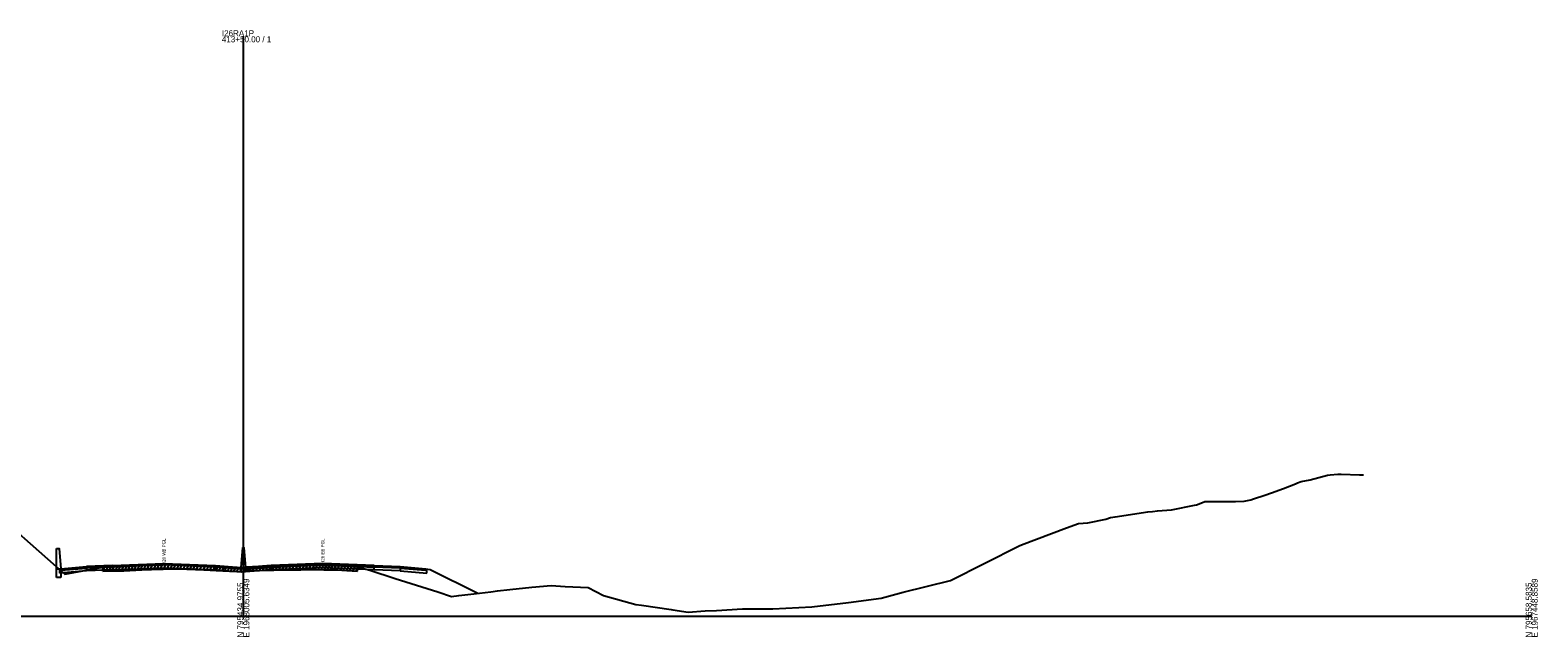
# Model space of a CAD drawing. Extents: x 1017 to 19997, y -1947 to 50737.
# Drawn here: x 16501 to 17203, y 13490 to 13773 of the extents above; entities that cross this region are included whole.
import ezdxf

# ---------------------------------------------------------------- set-up
doc = ezdxf.new("R2010")
doc.units = 0
for name, color, linetype in [('RD_GPK_XS_Cell', 7, 'Continuous'), ('RD_XS_Base', 7, 'Continuous'), ('RD_XS_ExGround', 7, 'Continuous'), ('RD_XS_ExPaveRet', 7, 'Continuous'), ('RD_XS_Greenside', 7, 'Continuous'), ('RD_XS_MedBWall', 7, 'Continuous'), ('RD_XS_Pave', 7, 'Continuous'), ('RD_XS_PaveOvlay', 7, 'Continuous'), ('RD_XS_TX_Notes', 7, 'Continuous')]:
    doc.layers.add(name, color=color, linetype=linetype)

msp = doc.modelspace()

# ---------------------------------------------------------------- linework, layer by layer
at = {"layer": 'RD_GPK_XS_Cell'}
for p, q in [((16600, 13500), (16600, 13769.95)), ((16000, 13500), (16600, 13500)), ((16600, 13500), (17200, 13500))]:
    msp.add_line(p, q, dxfattribs=at)
at = {"layer": 'RD_XS_Base'}
for points in [[(16514.5, 13521.33), (16515, 13521.37), (16527, 13522.32)], [(16514.5, 13519.99), (16514.5, 13521.33)], [(16527, 13520.98), (16514.5, 13519.99)], [(16527, 13522.32), (16527, 13520.98)], [(16539.05, 13521.46), (16527, 13520.98)], [(16539.05, 13522.8), (16539.05, 13521.46)], [(16539.05, 13521.46), (16563, 13522.43), (16587, 13521.46)], [(16599, 13521.86), (16587, 13522.8)], [(16587, 13522.8), (16587, 13521.46)], [(16587, 13521.46), (16599, 13520.52)], [(16599, 13520.52), (16599, 13521.86)], [(16601, 13520.52), (16601, 13521.86)], [(16613, 13521.46), (16601, 13520.52)], [(16613, 13521.46), (16613, 13522.8)], [(16660.95, 13521.47), (16637, 13522.43), (16613, 13521.46)], [(16660.95, 13521.47), (16660.95, 13522.81)], [(16673, 13520.98), (16660.95, 13521.47)], [(16673, 13522.32), (16673, 13520.98)], [(16685.5, 13521.33), (16685, 13521.37), (16673, 13522.32)], [(16673, 13520.98), (16685.5, 13519.99)], [(16685.5, 13519.99), (16685.5, 13521.33)]]:
    msp.add_lwpolyline(points, dxfattribs=at)
at = {"layer": 'RD_XS_ExGround'}
msp.add_lwpolyline([(16477.82, 13553.97), (16516.87, 13519.42), (16531.22, 13522.12), (16534.55, 13522.82), (16534.88, 13522.83), (16544.27, 13523.03), (16555.5, 13523.64), (16556.23, 13523.67), (16557.17, 13523.69), (16568.19, 13523.93), (16569.77, 13523.98), (16570.45, 13523.98), (16573.69, 13523.84), (16581.63, 13523.5), (16587.27, 13523.27), (16593.53, 13522.96), (16597.09, 13522.75), (16599.17, 13522.58), (16600, 13522.73), (16601.84, 13522.97), (16604.3, 13523.07), (16607.46, 13523.22), (16614.17, 13523.33), (16620.29, 13523.43), (16626.83, 13523.56), (16632.25, 13523.65), (16637.43, 13523.57), (16643.58, 13523.48), (16648.14, 13523.22), (16653.18, 13522.92), (16658.83, 13521.41), (16670.73, 13517.41), (16690.63, 13511.22), (16696.93, 13509.08), (16700.41, 13509.52), (16707.37, 13510.35), (16715.22, 13511.27), (16718.3, 13511.71), (16724.11, 13512.33), (16734.37, 13513.5), (16743.28, 13514.15), (16749.88, 13513.7), (16760.58, 13513.23), (16767.71, 13509.55), (16782.82, 13505.3), (16785.45, 13505.13), (16799.29, 13503.03), (16800.05, 13502.95), (16807.17, 13501.74), (16815.03, 13502.39), (16820.38, 13502.57), (16832.38, 13503.28), (16846.54, 13503.34), (16864.7, 13504.23), (16881.82, 13506.34), (16897.03, 13508.27), (16907.24, 13511.11), (16929.36, 13516.48), (16961.26, 13532.7), (16962.32, 13533.16), (16983.33, 13541.08), (16988.92, 13543.01), (16993.22, 13543.44), (17001.58, 13545.13), (17003.81, 13545.82), (17006.04, 13546.21), (17021.17, 13548.53), (17023.45, 13548.73), (17025.68, 13549.01), (17032.3, 13549.51), (17043.02, 13551.61), (17043.8, 13551.74), (17044.33, 13551.85), (17047.83, 13553.28), (17049.14, 13553.3), (17050.17, 13553.33), (17058.99, 13553.34), (17062.11, 13553.38), (17066.12, 13553.41), (17069.24, 13554.14), (17070.42, 13554.61), (17075.64, 13556.31), (17078.79, 13557.38), (17084.35, 13559.32), (17089.99, 13561.6), (17090.85, 13561.94), (17092.59, 13562.57), (17096.83, 13563.49), (17104.95, 13565.58), (17106.07, 13565.7), (17109.77, 13566.12), (17110.38, 13566.09), (17111.24, 13566.06), (17119.78, 13565.78), (17121.63, 13565.75)], dxfattribs=at)
at = {"layer": 'RD_XS_ExPaveRet'}
for p, q in [((16538.87, 13520.92), (16539.88, 13522.94)), ((16540.31, 13520.95), (16541.32, 13522.97)), ((16541.75, 13520.98), (16542.76, 13523)), ((16543.2, 13521.01), (16544.21, 13523.03)), ((16544.66, 13521.05), (16545.69, 13523.11)), ((16546.14, 13521.13), (16547.17, 13523.19)), ((16547.63, 13521.21), (16548.65, 13523.27)), ((16549.11, 13521.29), (16550.14, 13523.35)), ((16550.59, 13521.37), (16551.62, 13523.43)), ((16552.07, 13521.45), (16553.1, 13523.51)), ((16553.56, 13521.53), (16554.59, 13523.59)), ((16555.12, 13521.62), (16556.14, 13523.67)), ((16556.68, 13521.68), (16557.69, 13523.71)), ((16558.22, 13521.72), (16559.23, 13523.74)), ((16559.77, 13521.75), (16560.78, 13523.77)), ((16561.31, 13521.78), (16562.32, 13523.8)), ((16562.86, 13521.81), (16563.87, 13523.84)), ((16564.4, 13521.85), (16565.41, 13523.87)), ((16565.95, 13521.88), (16566.96, 13523.9)), ((16567.5, 13521.91), (16568.51, 13523.94)), ((16569.06, 13521.96), (16570.07, 13523.98)), ((16570.6, 13521.98), (16571.58, 13523.93)), ((16572.1, 13521.91), (16573.08, 13523.87)), ((16573.61, 13521.84), (16574.59, 13523.8)), ((16575.11, 13521.78), (16576.09, 13523.74)), ((16576.61, 13521.71), (16577.59, 13523.67)), ((16578.11, 13521.65), (16579.09, 13523.61)), ((16579.68, 13521.58), (16580.66, 13523.54)), ((16581.41, 13521.51), (16582.39, 13523.47)), ((16582.92, 13521.45), (16583.9, 13523.41)), ((16584.43, 13521.39), (16585.41, 13523.35)), ((16585.89, 13521.33), (16586.87, 13523.29)), ((16587.35, 13521.27), (16588.33, 13523.22)), ((16588.77, 13521.2), (16589.74, 13523.15)), ((16590.18, 13521.13), (16591.15, 13523.08)), ((16591.4, 13521.06), (16592.38, 13523.01)), ((16592.78, 13520.99), (16593.76, 13522.94)), ((16601.5, 13520.93), (16602.54, 13523)), ((16603.01, 13521.02), (16604.03, 13523.06)), ((16604.49, 13521.08), (16605.52, 13523.13)), ((16606.01, 13521.15), (16607.04, 13523.2)), ((16607.54, 13521.22), (16608.54, 13523.24)), ((16609.03, 13521.25), (16610.04, 13523.27)), ((16610.53, 13521.27), (16611.54, 13523.29)), ((16612.03, 13521.3), (16613.03, 13523.32)), ((16613.52, 13521.32), (16614.53, 13523.34)), ((16615.02, 13521.35), (16616.03, 13523.36)), ((16616.51, 13521.37), (16617.52, 13523.39)), ((16618.06, 13521.4), (16619.07, 13523.41)), ((16619.61, 13521.42), (16620.62, 13523.44)), ((16621.17, 13521.45), (16622.18, 13523.47)), ((16622.72, 13521.48), (16623.73, 13523.5)), ((16624.28, 13521.51), (16625.29, 13523.53)), ((16625.83, 13521.54), (16626.84, 13523.56)), ((16627.38, 13521.57), (16628.39, 13523.59)), ((16628.93, 13521.59), (16629.94, 13523.61)), ((16630.49, 13521.62), (16631.5, 13523.64)), ((16632.06, 13521.64), (16633.06, 13523.64)), ((16633.5, 13521.63), (16634.49, 13523.61)), ((16634.93, 13521.61), (16635.92, 13523.59)), ((16636.36, 13521.59), (16637.35, 13523.57)), ((16637.79, 13521.57), (16638.78, 13523.55)), ((16639.22, 13521.54), (16640.21, 13523.53)), ((16640.66, 13521.52), (16641.65, 13523.51)), ((16642.16, 13521.5), (16643.15, 13523.48)), ((16643.68, 13521.47), (16644.65, 13523.42)), ((16645.16, 13521.39), (16646.14, 13523.33)), ((16646.65, 13521.31), (16647.62, 13523.25)), ((16648.14, 13521.23), (16649.11, 13523.17)), ((16649.62, 13521.13), (16650.59, 13523.08)), ((16651.11, 13521.04), (16652.08, 13522.99)), ((16534.55, 13520.82), (16535.56, 13522.85)), ((16534.55, 13520.82), (16534.55, 13522.82)), ((16535.99, 13520.85), (16537, 13522.88)), ((16537.43, 13520.89), (16538.44, 13522.91)), ((16594.2, 13520.92), (16595.17, 13522.86)), ((16595.62, 13520.84), (16596.59, 13522.78)), ((16597.04, 13520.75), (16598, 13522.68)), ((16598.44, 13520.64), (16599.44, 13522.63)), ((16599.94, 13520.72), (16601.01, 13522.86)), ((16652.59, 13520.95), (16653.18, 13522.13)), ((16653.18, 13520.92), (16653.18, 13522.92))]:
    msp.add_line(p, q, dxfattribs=at)
msp.add_lwpolyline([(16534.55, 13520.82), (16544.27, 13521.03), (16555.5, 13521.64), (16556.23, 13521.67), (16557.17, 13521.69), (16568.19, 13521.93), (16569.77, 13521.98), (16570.45, 13521.98), (16573.69, 13521.84), (16581.63, 13521.5), (16587.27, 13521.27), (16593.53, 13520.96), (16597.09, 13520.75), (16599.17, 13520.58), (16600, 13520.73), (16601.84, 13520.97), (16604.3, 13521.07), (16607.46, 13521.22), (16614.17, 13521.33), (16620.29, 13521.43), (16626.83, 13521.56), (16632.25, 13521.65), (16637.43, 13521.57), (16643.58, 13521.48), (16648.14, 13521.22), (16653.18, 13520.92)], dxfattribs=at)
at = {"layer": 'RD_XS_Greenside'}
for points in [[(16515, 13522.04), (16513, 13521.72)], [(16685, 13522.04), (16687, 13521.7)], [(16687, 13521.7), (16709.26, 13510.57)]]:
    msp.add_lwpolyline(points, dxfattribs=at)
at = {"layer": 'RD_XS_MedBWall'}
for points in [[(16513, 13517.9), (16513, 13531.38)], [(16513, 13531.38), (16514.25, 13531.38), (16515, 13522.04)], [(16599, 13522.52), (16599.75, 13531.86)], [(16599.75, 13531.86), (16600.25, 13531.86), (16601, 13522.52)], [(16515, 13517.9), (16513, 13517.9)], [(16515, 13522.04), (16515, 13517.9)], [(16599, 13520.52), (16599, 13521.86), (16599, 13522.52)], [(16601, 13520.52), (16599, 13520.52)], [(16601, 13522.52), (16601, 13521.86), (16601, 13520.52)]]:
    msp.add_lwpolyline(points, dxfattribs=at)
at = {"layer": 'RD_XS_Pave'}
for points in [[(16527, 13522.66), (16539.05, 13523.14)], [(16587, 13522.8), (16563, 13523.77), (16539.05, 13522.8)], [(16539.05, 13523.14), (16539.05, 13522.8)], [(16587, 13523.14), (16587, 13522.8)], [(16587, 13523.14), (16599, 13522.2)], [(16660.95, 13523.15), (16637, 13524.1), (16613, 13523.14)], [(16613, 13522.8), (16637, 13523.77), (16660.95, 13522.81)], [(16613, 13523.14), (16613, 13522.8)], [(16660.95, 13523.15), (16673, 13522.66)], [(16660.95, 13522.81), (16660.95, 13523.15)], [(16527, 13522.32), (16515, 13521.37)], [(16515, 13521.37), (16515, 13521.7)], [(16539.05, 13522.8), (16527, 13522.32)], [(16527, 13522.32), (16527, 13522.66)], [(16599, 13522.2), (16599, 13521.86)], [(16601, 13521.86), (16613, 13522.8)], [(16601, 13522.2), (16601, 13521.86)], [(16673, 13522.32), (16660.95, 13522.81)], [(16673, 13522.66), (16673, 13522.32)], [(16673, 13522.32), (16685, 13521.37)], [(16685, 13521.37), (16685, 13521.7)]]:
    msp.add_lwpolyline(points, dxfattribs=at)
at = {"layer": 'RD_XS_PaveOvlay'}
for points in [[(16515, 13522.04), (16527, 13523)], [(16539.05, 13523.48), (16527, 13523)], [(16527, 13523), (16527, 13522.66)], [(16539.05, 13523.48), (16563, 13524.44), (16587, 13523.48)], [(16587, 13523.14), (16563, 13524.1), (16539.05, 13523.14)], [(16539.05, 13523.14), (16539.05, 13523.48)], [(16587, 13523.48), (16587, 13523.14)], [(16587, 13523.48), (16599, 13522.52)], [(16613, 13523.48), (16601, 13522.52)], [(16601, 13522.2), (16613, 13523.14)], [(16660.95, 13523.48), (16637, 13524.44), (16613, 13523.48)], [(16613, 13523.14), (16613, 13523.48)], [(16660.95, 13523.48), (16673, 13523)], [(16660.95, 13523.15), (16660.95, 13523.48)], [(16673, 13523), (16685, 13522.04)], [(16673, 13522.66), (16673, 13523)], [(16527, 13522.66), (16515, 13521.7)], [(16515, 13521.7), (16515, 13522.04)], [(16599, 13522.52), (16599, 13522.2)], [(16601, 13522.52), (16601, 13522.2)], [(16685, 13521.7), (16673, 13522.66)], [(16685, 13522.04), (16685, 13521.7)]]:
    msp.add_lwpolyline(points, dxfattribs=at)

# ---------------------------------------------------------------- texts
at = {"layer": 'RD_GPK_XS_Cell'}
for s, p in [('413+50.00 / 1', (16590, 13767.15)), ('I26RA1P', (16590, 13769.95))]:
    msp.add_text(s, height=2.8, dxfattribs=at).set_placement(p)
for s, p in [('E 1968005.6349', (16602.8, 13490)), ('E 1967448.8589', (17202.8, 13490)), ('N 795434.9755', (16600, 13490)), ('N 795658.5835', (17200, 13490))]:
    msp.add_text(s, height=2.8, rotation=90, dxfattribs=at).set_placement(p)
at = {"layer": 'RD_XS_TX_Notes'}
for s, p in [('I26 WB PGL', (16563.75, 13524.61)), ('I26 EB PGL', (16637.75, 13525.17))]:
    msp.add_text(s, height=1.5, rotation=90, dxfattribs=at).set_placement(p)

doc.saveas('drawing.dxf')
